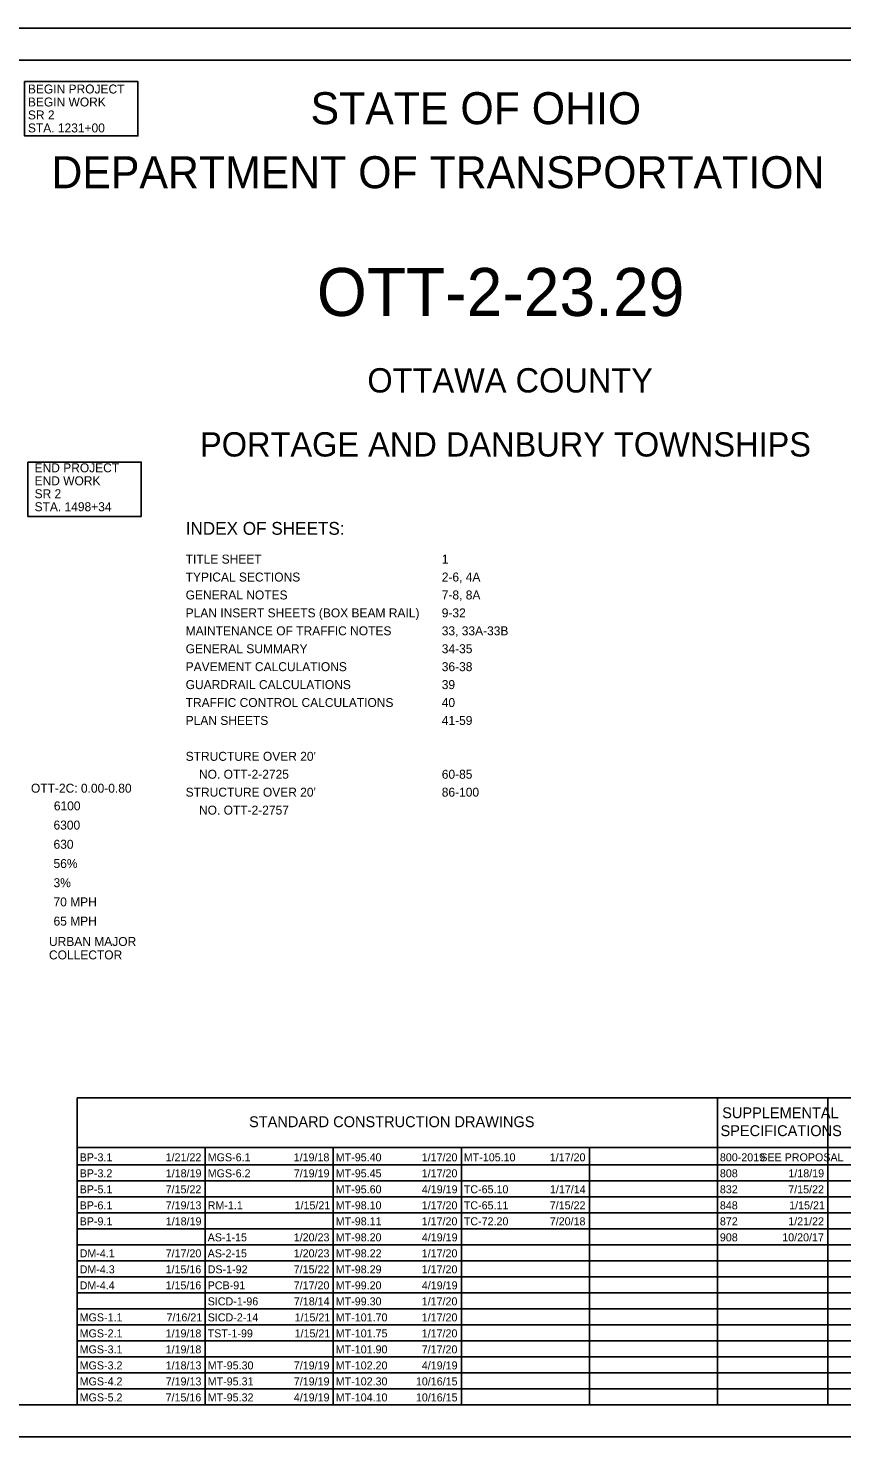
# Model space of a CAD drawing. Extents: x 0 to 34, y 0 to 22.
# Drawn here: x 9.38 to 22.09, y 0 to 22 of the extents above; entities that cross this region are included whole.
import ezdxf

# ---------------------------------------------------------------- set-up
doc = ezdxf.new("R2010")
doc.units = 0
for name, color, linetype in [('SH_Border', 7, 'Continuous'), ('SH_Cut_Line', 7, 'Continuous'), ('SH_Data', 7, 'Continuous'), ('SH_Text', 7, 'Continuous')]:
    doc.layers.add(name, color=color, linetype=linetype)

msp = doc.modelspace()

# ---------------------------------------------------------------- linework, layer by layer
at = {"layer": 'SH_Border'}
msp.add_lwpolyline([(1.5, 21.5), (33.5, 21.5), (33.5, 0.5), (1.5, 0.5)], close=True, dxfattribs=at)
at = {"layer": 'SH_Cut_Line'}
msp.add_lwpolyline([(0, 0), (34, 0), (34, 22), (0, 22)], close=True, dxfattribs=at)
at = {"layer": 'SH_Data'}
for p, q in [((10.15, 5.292), (23.6, 5.292)), ((10.15, 0.5), (10.15, 5.292)), ((20.15, 0.5), (20.15, 5.292)), ((21.875, 0.5), (21.875, 5.292)), ((10.15, 4.521), (23.6, 4.521)), ((12.15, 0.5), (12.15, 4.521)), ((14.15, 0.5), (14.15, 4.521)), ((16.15, 0.5), (16.15, 4.521)), ((18.15, 0.5), (18.15, 4.521)), ((10.15, 4.25), (23.6, 4.25)), ((10.15, 4), (23.6, 4)), ((10.15, 3.75), (23.6, 3.75)), ((10.15, 3.5), (23.6, 3.5)), ((10.15, 3.25), (23.6, 3.25)), ((10.15, 3), (23.6, 3)), ((10.15, 2.75), (23.6, 2.75)), ((10.15, 2.5), (23.6, 2.5)), ((10.15, 2.25), (23.6, 2.25)), ((10.15, 2), (23.6, 2)), ((10.15, 1.75), (23.6, 1.75)), ((10.15, 1.5), (23.6, 1.5)), ((10.15, 1.25), (23.6, 1.25)), ((10.15, 1), (23.6, 1)), ((10.15, 0.75), (23.6, 0.75))]:
    msp.add_line(p, q, dxfattribs=at)
at = {"layer": 'SH_Text'}
for points in [[(9.327, 21.165), (11.097, 21.165), (11.097, 20.317), (9.327, 20.317)], [(9.38, 15.224), (11.15, 15.224), (11.15, 14.376), (9.38, 14.376)]]:
    msp.add_lwpolyline(points, close=True, dxfattribs=at)

# ---------------------------------------------------------------- texts
for s, height, p in [('BEGIN PROJECT', 0.14, (9.38, 20.98)), ('BEGIN WORK', 0.14, (9.38, 20.777)), ('STATE OF OHIO', 0.5, (13.795, 20.5)), ('SR 2', 0.14, (9.38, 20.575)), ('STA. 1231+00', 0.14, (9.38, 20.372)), ('DEPARTMENT OF TRANSPORTATION', 0.5, (9.747, 19.5)), ('OTT-2-23.29', 0.75, (13.893, 17.505)), ('OTTAWA COUNTY', 0.38, (14.682, 16.31)), ('PORTAGE AND DANBURY TOWNSHIPS', 0.38, (12.068, 15.31)), ('END PROJECT', 0.14, (9.484, 15.064)), ('END WORK', 0.14, (9.484, 14.861)), ('SR 2', 0.14, (9.484, 14.659)), ('STA. 1498+34', 0.14, (9.484, 14.456)), ('INDEX OF SHEETS:', 0.2, (11.844, 14.088)), ('TITLE SHEET', 0.14, (11.844, 13.638)), ('1', 0.14, (15.844, 13.638)), ('TYPICAL SECTIONS', 0.14, (11.844, 13.358)), ('2-6, 4A', 0.14, (15.844, 13.358)), ('GENERAL NOTES', 0.14, (11.844, 13.078)), ('7-8, 8A', 0.14, (15.844, 13.078)), ('PLAN INSERT SHEETS (BOX BEAM RAIL)', 0.14, (11.844, 12.798)), ('9-32', 0.14, (15.844, 12.798)), ('MAINTENANCE OF TRAFFIC NOTES', 0.14, (11.844, 12.518)), ('33, 33A-33B', 0.14, (15.844, 12.518)), ('GENERAL SUMMARY', 0.14, (11.844, 12.238)), ('34-35', 0.14, (15.844, 12.238)), ('PAVEMENT CALCULATIONS', 0.14, (11.844, 11.958)), ('36-38', 0.14, (15.844, 11.958)), ('GUARDRAIL CALCULATIONS', 0.14, (11.844, 11.678)), ('39', 0.14, (15.844, 11.678)), ('TRAFFIC CONTROL CALCULATIONS', 0.14, (11.844, 11.398)), ('40', 0.14, (15.844, 11.398)), ('PLAN SHEETS', 0.14, (11.844, 11.118)), ('41-59', 0.14, (15.844, 11.118)), ("STRUCTURE OVER 20'", 0.14, (11.844, 10.558)), ('    NO. OTT-2-2725', 0.14, (11.844, 10.278)), ('60-85', 0.14, (15.844, 10.278)), ('OTT-2C: 0.00-0.80', 0.14, (9.428, 10.06)), ("STRUCTURE OVER 20'", 0.14, (11.844, 9.998)), ('86-100', 0.14, (15.844, 9.998)), ('6100', 0.14, (9.785, 9.784)), ('    NO. OTT-2-2757', 0.14, (11.844, 9.718)), ('6300', 0.14, (9.78, 9.484)), ('630', 0.14, (9.78, 9.184)), ('56%', 0.14, (9.78, 8.884)), ('3%', 0.14, (9.78, 8.584)), ('70 MPH', 0.14, (9.78, 8.284)), ('65 MPH', 0.14, (9.78, 7.984)), ('URBAN MAJOR', 0.14, (9.709, 7.666)), ('COLLECTOR', 0.14, (9.709, 7.456)), ('SUPPLEMENTAL', 0.17, (20.224, 4.976)), ('STANDARD CONSTRUCTION DRAWINGS', 0.17, (12.834, 4.836)), ('SPECIFICATIONS', 0.17, (20.198, 4.696)), ('BP-3.1', 0.125, (10.188, 4.303)), ('1/21/22', 0.125, (11.531, 4.303)), ('MGS-6.1', 0.125, (12.188, 4.303)), ('1/19/18', 0.125, (13.531, 4.303)), ('MT-95.40', 0.125, (14.188, 4.303)), ('1/17/20', 0.125, (15.531, 4.303)), ('MT-105.10', 0.125, (16.188, 4.303)), ('1/17/20', 0.125, (17.531, 4.303)), ('800-2019', 0.125, (20.188, 4.303)), ('SEE PROPOSAL', 0.125, (20.819, 4.303)), ('1/18/19', 0.125, (11.533, 4.053)), ('7/19/19', 0.125, (13.533, 4.053)), ('1/17/20', 0.125, (15.531, 4.053)), ('1/18/19', 0.125, (21.258, 4.053)), ('BP-3.2', 0.125, (10.188, 4.053)), ('MGS-6.2', 0.125, (12.188, 4.053)), ('MT-95.45', 0.125, (14.188, 4.053)), ('808', 0.125, (20.188, 4.053)), ('BP-5.1', 0.125, (10.188, 3.803)), ('7/15/22', 0.125, (11.531, 3.803)), ('MT-95.60', 0.125, (14.188, 3.803)), ('4/19/19', 0.125, (15.533, 3.803)), ('TC-65.10', 0.125, (16.188, 3.803)), ('1/17/14', 0.125, (17.534, 3.803)), ('832', 0.125, (20.188, 3.803)), ('7/15/22', 0.125, (21.256, 3.803)), ('BP-6.1', 0.125, (10.188, 3.553)), ('7/19/13', 0.125, (11.532, 3.553)), ('RM-1.1', 0.125, (12.188, 3.553)), ('1/15/21', 0.125, (13.545, 3.553)), ('MT-98.10', 0.125, (14.188, 3.553)), ('1/17/20', 0.125, (15.531, 3.553)), ('TC-65.11', 0.125, (16.188, 3.553)), ('7/15/22', 0.125, (17.531, 3.553)), ('848', 0.125, (20.188, 3.553)), ('1/15/21', 0.125, (21.27, 3.553)), ('BP-9.1', 0.125, (10.188, 3.303)), ('1/18/19', 0.125, (11.533, 3.303)), ('MT-98.11', 0.125, (14.188, 3.303)), ('1/17/20', 0.125, (15.531, 3.303)), ('TC-72.20', 0.125, (16.188, 3.303)), ('7/20/18', 0.125, (17.531, 3.303)), ('872', 0.125, (20.188, 3.303)), ('1/21/22', 0.125, (21.256, 3.303)), ('AS-1-15', 0.125, (12.188, 3.053)), ('1/20/23', 0.125, (13.532, 3.053)), ('MT-98.20', 0.125, (14.188, 3.053)), ('4/19/19', 0.125, (15.533, 3.053)), ('908', 0.125, (20.188, 3.053)), ('10/20/17', 0.125, (21.162, 3.053)), ('DM-4.1', 0.125, (10.188, 2.803)), ('7/17/20', 0.125, (11.531, 2.803)), ('AS-2-15', 0.125, (12.188, 2.803)), ('1/20/23', 0.125, (13.532, 2.803)), ('MT-98.22', 0.125, (14.188, 2.803)), ('1/17/20', 0.125, (15.531, 2.803)), ('DM-4.3', 0.125, (10.188, 2.553)), ('1/15/16', 0.125, (11.53, 2.553)), ('DS-1-92', 0.125, (12.188, 2.553)), ('7/15/22', 0.125, (13.531, 2.553)), ('MT-98.29', 0.125, (14.188, 2.553)), ('1/17/20', 0.125, (15.531, 2.553)), ('DM-4.4', 0.125, (10.188, 2.303)), ('1/15/16', 0.125, (11.53, 2.303)), ('PCB-91', 0.125, (12.188, 2.303)), ('7/17/20', 0.125, (13.531, 2.303)), ('MT-99.20', 0.125, (14.188, 2.303)), ('4/19/19', 0.125, (15.533, 2.303)), ('SICD-1-96', 0.125, (12.188, 2.053)), ('7/18/14', 0.125, (13.534, 2.053)), ('MT-99.30', 0.125, (14.188, 2.053)), ('1/17/20', 0.125, (15.531, 2.053)), ('MGS-1.1', 0.125, (10.188, 1.803)), ('7/16/21', 0.125, (11.545, 1.803)), ('SICD-2-14', 0.125, (12.188, 1.803)), ('1/15/21', 0.125, (13.545, 1.803)), ('MT-101.70', 0.125, (14.188, 1.803)), ('1/17/20', 0.125, (15.531, 1.803)), ('MGS-2.1', 0.125, (10.188, 1.553)), ('1/19/18', 0.125, (11.531, 1.553)), ('TST-1-99', 0.125, (12.188, 1.553)), ('1/15/21', 0.125, (13.545, 1.553)), ('MT-101.75', 0.125, (14.188, 1.553)), ('1/17/20', 0.125, (15.531, 1.553)), ('MGS-3.1', 0.125, (10.188, 1.303)), ('1/19/18', 0.125, (11.531, 1.303)), ('MT-101.90', 0.125, (14.188, 1.303)), ('7/17/20', 0.125, (15.531, 1.303)), ('MGS-3.2', 0.125, (10.188, 1.053)), ('1/18/13', 0.125, (11.532, 1.053)), ('MT-95.30', 0.125, (12.188, 1.053)), ('7/19/19', 0.125, (13.533, 1.053)), ('MT-102.20', 0.125, (14.188, 1.053)), ('4/19/19', 0.125, (15.533, 1.053)), ('MGS-4.2', 0.125, (10.188, 0.803)), ('7/19/13', 0.125, (11.532, 0.803)), ('MT-95.31', 0.125, (12.188, 0.803)), ('7/19/19', 0.125, (13.533, 0.803)), ('MT-102.30', 0.125, (14.188, 0.803)), ('10/16/15', 0.125, (15.44, 0.803)), ('MGS-5.2', 0.125, (10.188, 0.553)), ('7/15/16', 0.125, (11.53, 0.553)), ('MT-95.32', 0.125, (12.188, 0.553)), ('4/19/19', 0.125, (13.533, 0.553)), ('MT-104.10', 0.125, (14.188, 0.553)), ('10/16/15', 0.125, (15.44, 0.553))]:
    msp.add_text(s, height=height, dxfattribs=at).set_placement(p)

doc.saveas('drawing.dxf')
